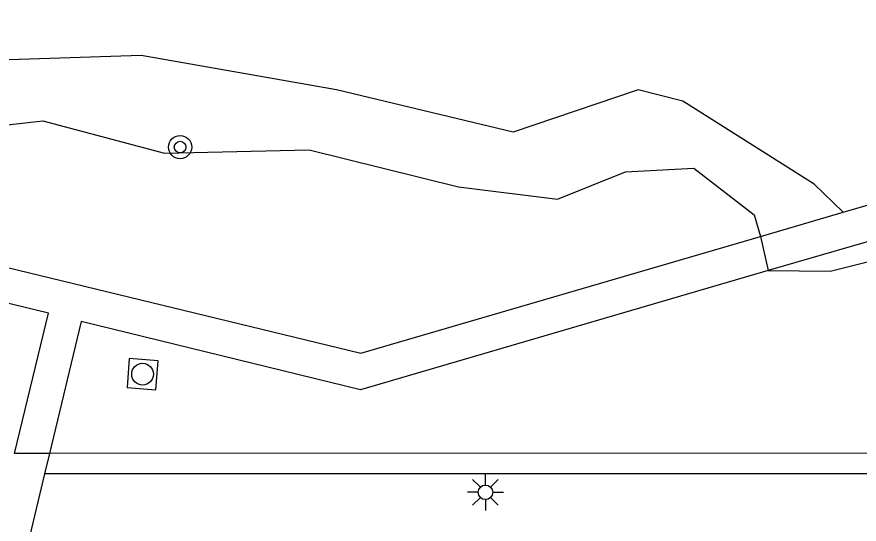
# Model space of a CAD drawing. Extents: x 125000 to 129004, y 397500 to 399008.
# Drawn here: x 127097.15 to 127126.18, y 398300.45 to 398317.92 of the extents above; entities that cross this region are included whole.
import ezdxf

# ---------------------------------------------------------------- set-up
doc = ezdxf.new("R2010")
doc.units = 0
for name, color, linetype in [('gg-afsc-faunaraster', 7, 'Continuous'), ('gg-afsc-lijn faunaraster', 7, 'Continuous'), ('gg-knt-BGT kruinlijn', 7, 'Continuous'), ('gg-knt-bovenkant onderkant talud', 7, 'Continuous'), ('gg-knt-verharding', 7, 'Continuous'), ('gg-kwrk-kunstwerk niveau 01', 7, 'Continuous'), ('gt-symb-boom', 7, 'Continuous'), ('gt-symb-lichtmast', 7, 'Continuous'), ('gt-symb-rioolschacht', 7, 'Continuous')]:
    doc.layers.add(name, color=color, linetype=linetype)

# ---------------------------------------------------------------- blocks, each defined once
blk = doc.blocks.new('gt0-BOOM')
at = {"layer": 'gt-symb-boom'}
for radius in [0.4, 0.2]:
    blk.add_circle((0, 0), radius, dxfattribs=at)
blk = doc.blocks.new('gt0-LMAST')
at = {"layer": 'gt-symb-lichtmast'}
for p, q in [((-0.005, 0.246), (-0.005, 0.621)), ((-0.182, 0.173), (-0.447, 0.438)), ((0.172, 0.173), (0.437, 0.438)), ((-0.255, -0.004), (-0.63, -0.004)), ((-0.182, -0.181), (-0.447, -0.446)), ((-0.005, -0.254), (-0.005, -0.629)), ((0.437, -0.446), (0.172, -0.181)), ((0.245, -0.004), (0.62, -0.004))]:
    blk.add_line(p, q, dxfattribs=at)
blk.add_circle((-0.005, -0.004), 0.25, dxfattribs=at)
blk = doc.blocks.new('gt0-RS')
at = {"layer": 'gt-symb-rioolschacht'}
blk.add_lwpolyline([(-0.5, -0.5), (0.5, -0.5), (0.5, 0.5), (-0.5, 0.5)], close=True, dxfattribs=at)
blk.add_circle((0, 0), 0.375, dxfattribs=at)

msp = doc.modelspace()

# ---------------------------------------------------------------- linework, layer by layer
at = {"layer": 'gg-afsc-faunaraster'}
msp.add_line((127157.782, 398302.909), (127098.271, 398302.877), dxfattribs=at)
at = {"layer": 'gg-afsc-lijn faunaraster'}
msp.add_line((127098.271, 398302.877), (127097.075, 398302.877), dxfattribs=at)
at = {"layer": 'gg-knt-BGT kruinlijn'}
for points in [[(127080.425, 398313.259), (127081.457, 398313.81), (127088.294, 398312.847), (127093.747, 398313.855), (127098.046, 398314.343), (127102.234, 398313.228), (127107.23, 398313.344), (127112.369, 398312.065), (127115.789, 398311.645), (127118.135, 398312.58), (127120.486, 398312.714), (127122.567, 398311.107), (127122.785, 398310.361)], [(127123.048, 398309.18), (127125.189, 398309.164), (127134.882, 398311.594), (127139.952, 398311.932), (127144.908, 398311.468), (127150.137, 398309.752), (127154.721, 398307.978), (127158.417, 398307.46), (127160.864, 398308.481)]]:
    msp.add_lwpolyline(points, dxfattribs=at)
at = {"layer": 'gg-knt-bovenkant onderkant talud'}
msp.add_lwpolyline([(127125.627, 398311.191), (127124.636, 398312.156), (127120.101, 398315.014), (127118.57, 398315.41), (127114.252, 398313.952), (127108.164, 398315.408), (127101.435, 398316.589), (127091.619, 398316.276), (127084.876, 398315.417), (127080.25, 398314.878), (127079.595, 398313.46)], dxfattribs=at)
at = {"layer": 'gg-knt-verharding'}
for p, q in [((127098.271, 398302.877), (127098.106, 398302.186)), ((127098.106, 398302.186), (127097.33, 398298.948)), ((127157.38, 398302.182), (127098.106, 398302.186))]:
    msp.add_line(p, q, dxfattribs=at)
for points in [[(127080.425, 398313.259), (127109.008, 398306.34), (127122.785, 398310.361)], [(127097.075, 398302.877), (127098.239, 398307.721), (127079.415, 398312.281)], [(127123.048, 398309.18), (127108.995, 398305.077), (127099.362, 398307.43), (127098.271, 398302.877)]]:
    msp.add_lwpolyline(points, dxfattribs=at)
at = {"layer": 'gg-kwrk-kunstwerk niveau 01'}
for p, q in [((127125.627, 398311.191), (127148.686, 398317.923)), ((127139.475, 398313.976), (127123.048, 398309.18)), ((127122.785, 398310.361), (127125.627, 398311.191)), ((127122.785, 398310.361), (127123.048, 398309.18))]:
    msp.add_line(p, q, dxfattribs=at)

# ---------------------------------------------------------------- block references
at = {"layer": 'gt-symb-boom'}
msp.add_blockref('gt0-BOOM', (127102.778, 398313.436), dxfattribs=at)
at = {"layer": 'gt-symb-lichtmast'}
msp.add_blockref('gt0-LMAST', (127113.308, 398301.548), dxfattribs=at)
at = {"layer": 'gt-symb-rioolschacht', "rotation": -4.16783746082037}
msp.add_blockref('gt0-RS', (127101.484, 398305.615), dxfattribs=at)

doc.saveas('drawing.dxf')
